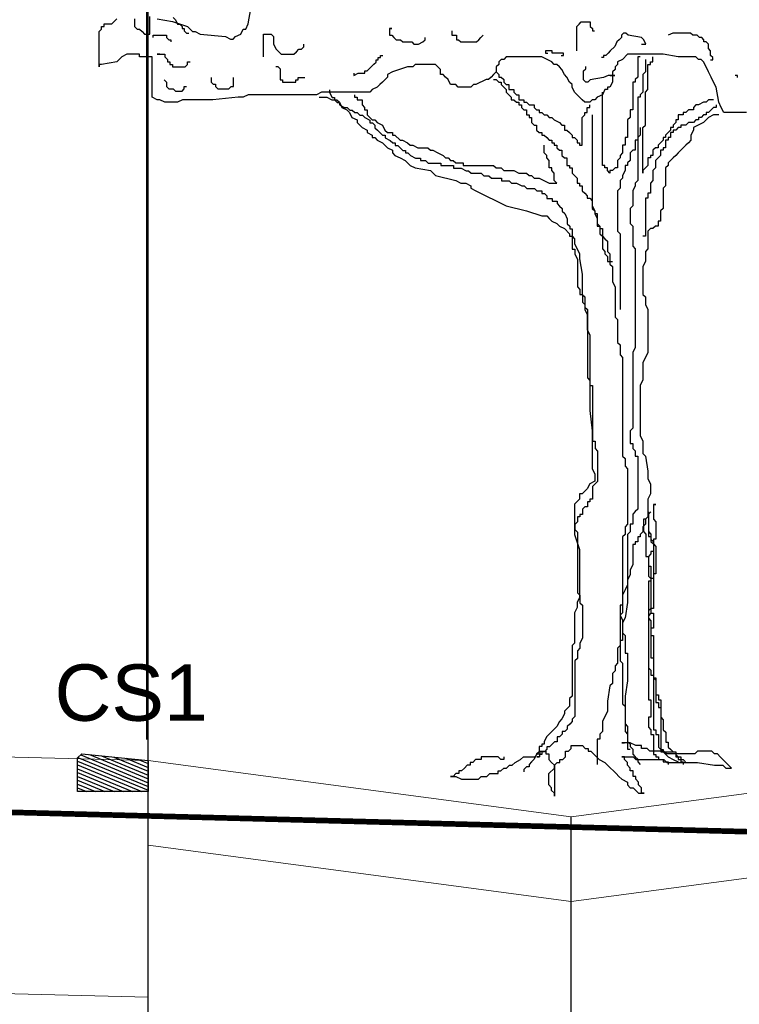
# Model space of a CAD drawing. Extents: x 1616800 to 1632437, y 2248456 to 2251974.
# Tile 292 of 399: x 1619132.42 to 1619134.97, y 2251162.87 to 2251166.36. Entities that reach past the tile are written whole.
import ezdxf
from ezdxf.enums import TextEntityAlignment as Align

# ---------------------------------------------------------------- set-up
doc = ezdxf.new("R2010")
doc.units = 0
doc.header["$LTSCALE"] = 2
doc.header["$PDMODE"] = 3
doc.header["$PDSIZE"] = 0.2
doc.layers.get('0').update_dxf_attribs({"linetype": 'CONTINUOUS'})
doc.layers.get('Defpoints').update_dxf_attribs({"linetype": 'CONTINUOUS'})
doc.layers.add('0000-PAP-PROFIL EN TRAVERS DE PRINCIPE', color=7, linetype='CONTINUOUS')
doc.layers.add('00profil', color=7, linetype='CONTINUOUS')
doc.styles.add('Arial', font='ARIALN.TTF')
doc.styles.add('ARIAL-GRAS', font='arial.ttf')
doc.styles.get("Standard").update_dxf_attribs({"font": 'arial.ttf'})
doc.dimstyles.get("Standard").update_dxf_attribs({"dimtxt": 0.18, "dimasz": 0.18, "dimexe": 0.18, "dimexo": 0.0625, "dimgap": 0.09, "dimtad": 0, "dimtih": 1, "dimtoh": 1, "dimdec": 4, "dimzin": 0, "dimdsep": 46, "dimtxsty": 'Standard', "dimcen": 0.09, "dimadec": 0, "dimazin": 0, "dimtfac": 1, "dimtdec": 4, "dimtofl": 0, "dimtmove": 0, "dimatfit": 3, "dimfxl": 1, "dimtolj": 1, "dimtzin": 0, "dimarcsym": 0})

# ---------------------------------------------------------------- blocks, each defined once
blk = doc.blocks.new('*X178')
at = {"color": 0}
for p, q in [((21.1, 140.1), (260, 41.1)), ((52.1, 140.8), (260, 54.7)), ((10, 117.6), (260, 14.1)), ((10.9, 130.8), (260, 27.6)), ((95.1, 136.5), (260, 68.2)), ((138.2, 132.2), (260, 81.7)), ((181.2, 127.9), (260, 95.3)), ((224.3, 123.6), (260, 108.8)), ((10, 104.1), (237.2, 10)), ((10, 90.6), (204.5, 10)), ((10, 77), (171.8, 10)), ((10, 63.5), (139.2, 10)), ((10, 50), (106.5, 10)), ((10, 36.4), (73.9, 10)), ((10, 22.9), (41.2, 10))]:
    blk.add_line(p, q, dxfattribs=at)
blk = doc.blocks.new('Cs2')
at = {"color": 5}
blk.add_lwpolyline([(235.1, 133.5), (0, 110), (0, 0), (250, 0), (250, 120)], close=True, dxfattribs=at)
at = {"color": 5, "xscale": -1}
blk.add_blockref('*X178', (260, -10), dxfattribs=at)
blk = doc.blocks.new('BEAUTIFUL TREE')
at = {"layer": '00profil', "color": 8}
for points in [[(-1.3467, 3.4282), (-1.2788, 3.4169), (-1.2109, 3.3942), (-1.1996, 3.3829), (-1.1883, 3.3716), (-1.177, 3.3716), (-1.1543, 3.3603), (-1.0412, 3.349), (-1.0185, 3.3377), (-1.0072, 3.3377), (-0.9959, 3.349), (-0.9733, 3.3603), (-0.962, 3.3829), (-0.9507, 3.3829), (-0.9393, 3.4056), (-0.928, 3.4734)], [(1.2897, 3.0097), (1.1879, 3.0097), (1.1766, 3.0323), (1.1653, 3.0549), (1.154, 3.1228), (1.1426, 3.1454), (1.1313, 3.168), (1.12, 3.1907), (1.1087, 3.2133), (1.0974, 3.2359), (1.0861, 3.2472), (1.0748, 3.2472), (1.0634, 3.2585), (0.9842, 3.2585), (0.9163, 3.2698), (0.7579, 3.2698), (0.7353, 3.2472), (0.7127, 3.2359), (0.7127, 3.2246), (0.7014, 3.2133), (0.7014, 3.202), (0.69, 3.1907), (0.69, 3.1454), (0.6787, 3.1228), (0.6674, 3.1228), (0.6674, 3.1115), (0.6561, 3.1115), (0.6448, 3.0889), (0.6222, 3.0776), (0.6108, 3.0662), (0.5995, 3.0662), (0.5882, 3.0549), (0.5656, 3.0549), (0.5543, 3.0662), (0.5429, 3.0776), (0.5203, 3.1002), (0.509, 3.1228), (0.509, 3.1341), (0.4977, 3.1454), (0.4864, 3.168), (0.4751, 3.1793), (0.4637, 3.202), (0.4524, 3.2133), (0.4411, 3.2246), (0.4298, 3.2246), (0.4185, 3.2359), (0.3732, 3.2585), (0.2148, 3.2585), (0.2035, 3.2472), (0.1922, 3.2472), (0.1809, 3.2359), (0.1809, 3.2246), (0.1695, 3.2133), (0.1695, 3.1907), (0.1582, 3.1793), (0.1469, 3.168), (0.1356, 3.1567), (0.1243, 3.1567), (0.079, 3.1341), (0.0677, 3.1341), (0.0564, 3.1228), (-0.0002, 3.1228), (-0.0115, 3.1341), (-0.0341, 3.1341), (-0.0454, 3.1567), (-0.0568, 3.168), (-0.0681, 3.1793), (-0.0794, 3.1793), (-0.0794, 3.202), (-0.0907, 3.2133), (-0.102, 3.2246), (-0.1925, 3.2246), (-0.2039, 3.2133), (-0.2265, 3.2133), (-0.2944, 3.1907), (-0.317, 3.1793), (-0.317, 3.168), (-0.3396, 3.1454), (-0.351, 3.1341), (-0.3623, 3.1228), (-0.3849, 3.1115), (-0.3962, 3.1002), (-0.6112, 3.1002), (-0.6338, 3.0889), (-0.9393, 3.0889), (-0.962, 3.0776), (-0.9846, 3.0776), (-1.0977, 3.0662), (-1.2335, 3.0662), (-1.2562, 3.0549), (-1.3127, 3.0549), (-1.3354, 3.0662), (-1.3467, 3.0662), (-1.3693, 3.0776), (-1.3693, 3.2585), (-1.4259, 3.2585), (-1.4259, 3.2698), (-1.4825, 3.2698), (-1.5051, 3.2585), (-1.5277, 3.2359), (-1.5956, 3.2246), (-1.6069, 3.2246), (-1.6069, 3.2133), (-1.6069, 3.3716), (-1.5956, 3.3829), (-1.5956, 3.3942), (-1.5843, 3.3942), (-1.5843, 3.4056), (-1.5504, 3.4056), (-1.539, 3.4169), (-1.5277, 3.4282)], [(-1.4485, 3.4282), (-1.4485, 3.3942), (-1.4372, 3.3829), (-1.4259, 3.3829), (-1.4146, 3.3716), (-1.4033, 3.3603), (-1.3806, 3.3603), (-1.3806, 3.4395)], [(-1.2757, 3.4346), (-1.2657, 3.4246), (-1.2557, 3.4047), (-1.2457, 3.4047), (-1.2357, 3.3947), (-1.2357, 3.3847), (-1.2258, 3.3847), (-1.2258, 3.3747), (-1.2158, 3.3648), (-1.2058, 3.3648)], [(0.5305, 3.285), (0.5305, 3.3947), (0.5404, 3.4047), (0.5504, 3.4146), (0.5903, 3.4146), (0.5903, 3.3947), (0.6003, 3.3847), (0.6003, 3.3747), (0.6103, 3.3747)], [(-1.3655, 3.3448), (-1.3655, 3.3548), (-1.3056, 3.3548), (-1.3056, 3.3448), (-1.2956, 3.3348), (-1.2856, 3.3348), (-1.2856, 3.3249)], [(-0.8714, 3.2585), (-0.8714, 3.3603), (-0.8375, 3.3603), (-0.8262, 3.349), (-0.8262, 3.3151), (-0.8149, 3.2925), (-0.7922, 3.2698), (-0.7357, 3.2698), (-0.7243, 3.2811), (-0.713, 3.2925), (-0.7017, 3.2925), (-0.6904, 3.3038), (-0.6904, 3.3151)], [(-0.3077, 3.3847), (-0.2978, 3.3847), (-0.3077, 3.3847), (-0.3077, 3.3548), (-0.2978, 3.3548), (-0.2878, 3.3448), (-0.2778, 3.3348), (-0.2578, 3.3348), (-0.2479, 3.3249), (-0.208, 3.3249), (-0.198, 3.3149), (-0.178, 3.3149), (-0.1581, 3.3249), (-0.1481, 3.3348), (-0.1481, 3.3448)], [(-0.0283, 3.3747), (-0.0283, 3.3548), (-0.0084, 3.3548), (-0.0084, 3.3348), (0.0016, 3.3348), (0.0116, 3.3249), (0.0814, 3.3249), (0.0914, 3.3348), (0.1014, 3.3448), (0.1114, 3.3548)], [(0.8198, 3.3149), (0.8398, 3.3149), (0.8298, 3.3348), (0.8198, 3.3448), (0.76, 3.3548), (0.75, 3.3648), (0.74, 3.3648), (0.73, 3.3548), (0.73, 3.3448), (0.7201, 3.3348), (0.7101, 3.3249), (0.7001, 3.3049), (0.6801, 3.285), (0.6702, 3.275), (0.6602, 3.265), (0.6502, 3.265), (0.6502, 3.2551), (0.6402, 3.2551)], [(1.1292, 3.2451), (1.1392, 3.2451), (1.1392, 3.2551), (1.1292, 3.265), (1.1292, 3.285), (1.1192, 3.295), (1.1192, 3.3149), (1.1092, 3.3249), (1.0992, 3.3249), (1.0992, 3.3348), (1.0893, 3.3448), (1.0793, 3.3448), (1.0693, 3.3548), (1.0493, 3.3548), (1.0394, 3.3648), (0.9595, 3.3648), (0.9396, 3.3548)], [(-1.3467, 3.2698), (-1.3354, 3.2698), (-1.3467, 3.2698), (-1.3127, 3.2698), (-1.3127, 3.2585), (-1.3014, 3.2472), (-1.3014, 3.2359), (-1.2901, 3.2359), (-1.2901, 3.2246), (-1.2788, 3.2246), (-1.2788, 3.2133), (-1.2222, 3.2133), (-1.2109, 3.2246), (-1.2109, 3.2359), (-1.1996, 3.2359)], [(-0.4674, 3.1852), (-0.4674, 3.1753), (-0.4474, 3.1852), (-0.4175, 3.1852), (-0.4175, 3.1952), (-0.4075, 3.1952), (-0.3876, 3.2152), (-0.3776, 3.2251), (-0.3676, 3.2351), (-0.3676, 3.2451), (-0.3576, 3.2451), (-0.3576, 3.2551), (-0.3477, 3.2551), (-0.3477, 3.265), (-0.3377, 3.265)], [(0.4606, 3.265), (0.4706, 3.265), (0.4706, 3.275), (0.4207, 3.275), (0.4207, 3.285), (0.3908, 3.285), (0.3908, 3.275), (0.4007, 3.275)], [(0.8371, 3.2472), (0.8371, 3.1907), (0.8258, 3.1793), (0.8258, 3.1002), (0.8145, 3.0889), (0.8145, 3.0776), (0.8032, 3.0776), (0.8032, 2.7043), (0.7919, 2.693), (0.7919, 2.6817), (0.7806, 2.6591), (0.7806, 2.5912), (0.7692, 2.5799), (0.7692, 2.512), (0.7806, 2.5007), (0.7806, 2.4102), (0.7919, 2.3989), (0.7919, 1.9578), (0.7806, 1.9352), (0.7806, 1.5959), (0.7692, 1.5845), (0.7692, 1.528), (0.7806, 1.528), (0.7806, 1.5054), (0.7919, 1.4941), (0.7919, 1.4714), (0.8032, 1.4714), (0.8032, 1.2339), (0.7919, 1.2226), (0.7806, 1.2113), (0.7806, 1.1661), (0.7692, 1.1661), (0.7692, 1.1321), (0.7579, 1.1208), (0.7579, 0.8154), (0.7466, 0.7476), (0.7353, 0.7249), (0.7353, 0.6458), (0.724, 0.6458), (0.724, 0.6231), (0.7127, 0.6118), (0.7127, 0.544), (0.7014, 0.5327), (0.7014, 0.51), (0.69, 0.4987), (0.69, 0.4535), (0.6787, 0.4422), (0.6674, 0.3743), (0.6674, 0.3291), (0.6448, 0.2838), (0.6448, 0.2386), (0.6335, 0.2273), (0.6335, 0.2047), (0.6222, 0.2047), (0.6222, 0.0915)], [(0.8145, 3.2585), (0.8032, 3.2585), (0.8032, 3.168), (0.7919, 3.1567), (0.7919, 3.1454), (0.7806, 3.1454), (0.7806, 3.021), (0.7692, 3.021), (0.7692, 2.9871), (0.7579, 2.9758), (0.7579, 2.8966), (0.7466, 2.8966), (0.7466, 2.8626), (0.7353, 2.8626), (0.7353, 2.8287), (0.724, 2.8174), (0.724, 2.8061), (0.7127, 2.7948), (0.7127, 2.7609), (0.7014, 2.7609), (0.69, 2.7495), (0.6787, 2.7495), (0.6787, 2.7382), (0.6674, 2.7495), (0.6674, 2.7609), (0.6561, 2.7609), (0.6561, 2.7722), (0.6448, 2.7722), (0.6448, 3.1002)], [(1.1426, 3.0662), (1.12, 3.0662), (1.1087, 3.0549), (1.0974, 3.0549), (1.0748, 3.0436), (1.0634, 3.0436), (1.0521, 3.0323), (1.0521, 3.021), (1.0295, 3.021), (1.0182, 3.0097), (1.0069, 3.0097), (1.0069, 2.9984), (0.9842, 2.9984), (0.9842, 2.9758), (0.9729, 2.9758), (0.9729, 2.9644), (0.9616, 2.9531), (0.9616, 2.9418), (0.9503, 2.9418), (0.9503, 2.9305), (0.9277, 2.9079), (0.9277, 2.8966), (0.9163, 2.8966), (0.9163, 2.8853), (0.905, 2.874), (0.8937, 2.8626), (0.8937, 2.8513), (0.8824, 2.8513), (0.8711, 2.84), (0.8711, 2.8174), (0.8598, 2.8174), (0.8598, 2.8061), (0.8485, 2.8061), (0.8485, 2.7722), (0.8371, 2.7609), (0.8258, 2.7495), (0.8258, 2.7382), (0.8258, 2.9418), (0.8371, 2.9531), (0.8371, 3.1002), (0.8485, 3.1115), (0.8485, 3.2246), (0.8598, 3.2246), (0.8598, 3.2359), (0.8711, 3.2359), (0.8711, 3.2585)], [(-0.8166, 3.2152), (-0.8067, 3.2152), (-0.7967, 3.2052), (-0.7967, 3.1553), (-0.7867, 3.1553), (-0.7867, 3.1453), (-0.7268, 3.1453), (-0.7268, 3.1553), (-0.7169, 3.1553), (-0.7169, 3.1653), (-0.6869, 3.1653)], [(0.1695, 3.1907), (0.1809, 3.1793), (0.1809, 3.168), (0.1922, 3.168), (0.2035, 3.1567), (0.2035, 3.1454), (0.2148, 3.1341), (0.2261, 3.1341), (0.2261, 3.1115), (0.2488, 3.1115), (0.2488, 3.1002), (0.2601, 3.0889), (0.2714, 3.0889), (0.2714, 3.0662), (0.294, 3.0662), (0.294, 3.0549), (0.3053, 3.0549), (0.3166, 3.0436), (0.3393, 3.0436), (0.3393, 3.0323), (0.3506, 3.021), (0.3619, 3.021), (0.3619, 3.0097), (0.3732, 3.0097), (0.3845, 2.9984), (0.3958, 2.9984), (0.4072, 2.9871), (0.4185, 2.9871), (0.4298, 2.9758), (0.4524, 2.9644), (0.4637, 2.9531), (0.4751, 2.9531), (0.4751, 2.9305), (0.4864, 2.9305), (0.4977, 2.9192), (0.509, 2.9079), (0.509, 2.8966), (0.5203, 2.8966), (0.5316, 2.8853), (0.5316, 2.874), (0.5429, 2.874), (0.5429, 2.8626), (0.5543, 2.8626), (0.5543, 2.9871), (0.5656, 2.9984), (0.5656, 3.0097), (0.5769, 3.0097), (0.5769, 3.0323), (0.5882, 3.0323), (0.5882, 3.0436)], [(0.6801, 3.1753), (0.7001, 3.1753), (0.6702, 3.1753), (0.6502, 3.1653), (0.5903, 3.1553), (0.5804, 3.1453), (0.5704, 3.1453), (0.5604, 3.1553), (0.5604, 3.1952), (0.5704, 3.2052), (0.5704, 3.2152)], [(1.2489, 3.1653), (1.2489, 3.1753), (1.2389, 3.1753)], [(-1.3156, 3.1553), (-1.3056, 3.1453), (-1.3056, 3.1254), (-1.2956, 3.1154), (-1.2757, 3.1154), (-1.2657, 3.1054), (-1.2357, 3.1054), (-1.2258, 3.1154), (-1.2258, 3.1254), (-1.2158, 3.1254)], [(-1.106, 3.1653), (-1.106, 3.1453), (-1.096, 3.1354), (-1.0861, 3.1354), (-1.0861, 3.1254), (-1.0761, 3.1154), (-1.0262, 3.1154), (-1.0162, 3.1254), (-1.0062, 3.1254), (-1.0062, 3.1653)], [(0.1582, 3.1567), (0.1695, 3.1567), (0.1809, 3.1454), (0.1922, 3.1454), (0.1922, 3.1341), (0.2035, 3.1228), (0.2148, 3.1115), (0.2148, 3.1002), (0.2261, 3.0889), (0.2374, 3.0776), (0.2374, 3.0662), (0.2488, 3.0662), (0.2601, 3.0549), (0.2714, 3.0549), (0.2714, 3.0436), (0.2827, 3.0436), (0.2827, 3.0323), (0.294, 3.021), (0.3053, 3.021), (0.3053, 2.9984), (0.3166, 2.9984), (0.3166, 2.9871), (0.328, 2.9871), (0.328, 2.9644), (0.3393, 2.9531), (0.3506, 2.9531), (0.3506, 2.9305), (0.3619, 2.9192), (0.3732, 2.9192), (0.3732, 2.9079), (0.3845, 2.9079), (0.3958, 2.8966), (0.4072, 2.8853), (0.4185, 2.8853), (0.4185, 2.874), (0.4298, 2.874), (0.4298, 2.8626), (0.4411, 2.8626), (0.4411, 2.8513), (0.4524, 2.84), (0.4637, 2.84), (0.4637, 2.8174), (0.4751, 2.8061), (0.4864, 2.8061), (0.4864, 2.7722), (0.4977, 2.7722), (0.4977, 2.7609), (0.509, 2.7609), (0.509, 2.7382), (0.5203, 2.7269), (0.5316, 2.7156), (0.5316, 2.693), (0.5429, 2.693), (0.5429, 2.6817), (0.5543, 2.6817), (0.5543, 2.6591), (0.5656, 2.6477), (0.5769, 2.6364), (0.5769, 2.6251), (0.5882, 2.6251), (0.5995, 2.6138), (0.5995, 2.5799), (0.6108, 2.5686), (0.6108, 2.5573), (0.6222, 2.5573), (0.6222, 2.512), (0.6335, 2.5007), (0.6335, 2.4668), (0.6448, 2.4555), (0.6448, 2.3989), (0.6561, 2.3876), (0.6561, 2.3763), (0.6674, 2.365), (0.6674, 2.3424), (0.6787, 2.3424), (0.6787, 2.331), (0.69, 2.3197), (0.69, 2.2519), (0.7014, 2.2293), (0.7014, 2.0935), (0.7127, 2.0822), (0.7127, 1.9804), (0.724, 1.9691), (0.724, 1.9239), (0.7353, 1.9126), (0.7353, 1.4714), (0.7466, 1.4601), (0.7466, 1.4262), (0.7579, 1.4149), (0.7579, 1.1661), (0.7466, 1.1547), (0.7466, 1.1208), (0.7353, 1.1095), (0.7353, 0.7702), (0.724, 0.7589), (0.724, 0.5553), (0.7353, 0.544), (0.7353, 0.363), (0.7466, 0.3517), (0.7466, 0.2725), (0.7579, 0.2612), (0.7579, 0.1594), (0.7692, 0.1594)], [(-0.5761, 3.1107), (-0.5761, 3.0994), (-0.5648, 3.0768), (-0.5535, 3.0768), (-0.5535, 3.0655), (-0.5422, 3.0542), (-0.5309, 3.0542), (-0.5309, 3.0429), (-0.5082, 3.0316), (-0.4969, 3.0316), (-0.4856, 3.0202), (-0.4743, 3.0202), (-0.463, 3.0089), (-0.4517, 3.0089), (-0.4403, 2.9976), (-0.429, 2.9976), (-0.4177, 2.9863), (-0.3951, 2.975), (-0.3951, 2.9637), (-0.3838, 2.9637), (-0.3725, 2.9524), (-0.3725, 2.9411), (-0.3611, 2.9298), (-0.3498, 2.9184), (-0.3385, 2.9071), (-0.3272, 2.9071), (-0.3272, 2.8958), (-0.3046, 2.8845), (-0.2932, 2.8732), (-0.2819, 2.8732), (-0.2819, 2.8619), (-0.2706, 2.8619), (-0.2593, 2.8506), (-0.248, 2.8393), (-0.2367, 2.8393), (-0.2367, 2.828), (-0.2254, 2.828), (-0.214, 2.8167), (-0.1914, 2.8053), (-0.1688, 2.8053), (-0.1688, 2.794), (-0.1461, 2.794), (-0.1348, 2.7827), (-0.0783, 2.7827), (-0.0783, 2.7714), (-0.0217, 2.7714), (-0.0217, 2.7601), (0.0123, 2.7601), (0.0349, 2.7488), (0.0462, 2.7488), (0.0575, 2.7375), (0.1028, 2.7375), (0.1141, 2.7262), (0.1367, 2.7262), (0.148, 2.7149), (0.1933, 2.7149), (0.1933, 2.7035), (0.2273, 2.7035), (0.2386, 2.6922), (0.2612, 2.6922), (0.2838, 2.6809), (0.2951, 2.6809), (0.3065, 2.6696), (0.3404, 2.6696), (0.3517, 2.6583), (0.3743, 2.6583), (0.3743, 2.647), (0.3857, 2.647), (0.397, 2.6357), (0.397, 2.6244), (0.4196, 2.6244), (0.4196, 2.6131), (0.4422, 2.6131), (0.4422, 2.6018), (0.4536, 2.5904), (0.4649, 2.5791), (0.4649, 2.5678), (0.4762, 2.5565), (0.4875, 2.5339), (0.4875, 2.5113), (0.4988, 2.5), (0.4988, 2.4886), (0.5101, 2.4886), (0.5101, 2.3982), (0.5214, 2.3982), (0.5214, 2.3755), (0.5328, 2.3529), (0.5328, 2.2285), (0.5441, 2.2172), (0.5441, 2.1946), (0.5554, 2.1946), (0.5554, 2.1606), (0.5667, 2.1493), (0.5667, 2.138), (0.578, 2.1267), (0.578, 1.8213), (0.5893, 1.81), (0.5893, 1.7874), (0.6007, 1.7874), (0.6007, 1.5386), (0.612, 1.5386), (0.612, 1.5046), (0.6233, 1.4933), (0.6233, 1.3576), (0.6007, 1.335), (0.6007, 1.2784), (0.5893, 1.2784), (0.5893, 1.2671), (0.578, 1.2671), (0.578, 1.2445), (0.5667, 1.2445), (0.5554, 1.2332), (0.5554, 1.2105), (0.5441, 1.2105), (0.5441, 1.1992), (0.5328, 1.1992), (0.5328, 1.1766), (0.5214, 1.1653), (0.5214, 1.1427), (0.5328, 1.1314), (0.5328, 0.8599), (0.5441, 0.8486), (0.5441, 0.8147), (0.5554, 0.8034), (0.5554, 0.6563), (0.5441, 0.6337), (0.5441, 0.6111), (0.5328, 0.5998), (0.5328, 0.5658), (0.5214, 0.5545), (0.5214, 0.3057), (0.5101, 0.2944), (0.5101, 0.2831), (0.4988, 0.2718), (0.4875, 0.2605), (0.4875, 0.2491), (0.4762, 0.2378), (0.4649, 0.2378), (0.4649, 0.2265), (0.4536, 0.2152), (0.4422, 0.2152), (0.4422, 0.1926), (0.4309, 0.1926), (0.4083, 0.17), (0.397, 0.17), (0.397, 0.1587), (0.3857, 0.1473), (0.3743, 0.1473), (0.3743, 0.136), (0.363, 0.136), (0.363, 0.1247), (0.3517, 0.1247), (0.363, 0.1247)], [(-0.4641, 3.0889), (-0.4641, 3.0776), (-0.4528, 3.0776), (-0.4528, 3.0662), (-0.4302, 3.0662), (-0.4302, 3.0436), (-0.4188, 3.0323), (-0.4188, 3.021), (-0.4075, 3.021), (-0.4075, 2.9984), (-0.3962, 2.9871), (-0.3849, 2.9758), (-0.3736, 2.9758), (-0.3623, 2.9644), (-0.3396, 2.9531), (-0.3283, 2.9305), (-0.317, 2.9192), (-0.2944, 2.9192), (-0.2944, 2.9079), (-0.2831, 2.9079), (-0.2604, 2.8853), (-0.2491, 2.8853), (-0.2265, 2.874), (-0.2152, 2.8626), (-0.2039, 2.8626), (-0.1812, 2.8513), (-0.136, 2.8513), (-0.1246, 2.84), (-0.1133, 2.84), (-0.0907, 2.8287), (-0.0681, 2.8174), (-0.0568, 2.8061), (-0.0454, 2.8061), (-0.0341, 2.7948), (-0.0228, 2.7948), (-0.0115, 2.7835), (0.0224, 2.7835), (0.0224, 2.7722), (0.1582, 2.7722), (0.1695, 2.7609), (0.1922, 2.7609), (0.2035, 2.7495), (0.2488, 2.7495), (0.2714, 2.7382), (0.3053, 2.7382), (0.3166, 2.7269), (0.328, 2.7269), (0.3393, 2.7156), (0.3619, 2.7156), (0.4072, 2.693), (0.4411, 2.693), (0.4298, 2.7043), (0.4298, 2.7382), (0.4185, 2.7495), (0.4185, 2.7609), (0.4072, 2.7609), (0.4072, 2.7948), (0.3958, 2.8061), (0.3958, 2.8174), (0.3845, 2.8287), (0.3845, 2.8626)], [(-0.6225, 3.0776), (-0.5886, 3.0776), (-0.5659, 3.0662), (-0.5433, 3.0662), (-0.532, 3.0549), (-0.5207, 3.0323), (-0.498, 3.021), (-0.4867, 3.0097), (-0.4754, 2.9871), (-0.4528, 2.9758), (-0.4528, 2.9644), (-0.4302, 2.9418), (-0.4075, 2.9305), (-0.4075, 2.9192), (-0.3849, 2.9079), (-0.3849, 2.8966), (-0.3736, 2.8966), (-0.3623, 2.8853), (-0.3396, 2.874), (-0.317, 2.8513), (-0.2944, 2.84), (-0.2944, 2.8287), (-0.2831, 2.8174), (-0.2604, 2.8061), (-0.2378, 2.7948), (-0.2152, 2.7722), (-0.1925, 2.7609), (-0.1246, 2.7495), (-0.102, 2.7269), (-0.0115, 2.7043), (0.0111, 2.693), (0.0338, 2.693), (0.0564, 2.6817), (0.0564, 2.6704), (0.079, 2.6591), (0.2148, 2.5912), (0.3053, 2.5686), (0.3732, 2.546), (0.3958, 2.546), (0.4072, 2.5346), (0.4185, 2.5233), (0.4411, 2.512), (0.4524, 2.5007), (0.4751, 2.4894), (0.4977, 2.4668), (0.4977, 2.4555), (0.509, 2.4555), (0.5203, 2.4442), (0.5203, 2.4215), (0.5316, 2.3989), (0.5429, 2.3763), (0.5429, 2.3537), (0.5543, 2.2858), (0.5543, 2.1953), (0.5656, 2.184), (0.5656, 2.1275), (0.5769, 2.1048), (0.5769, 2.037), (0.5882, 2.0144), (0.5882, 1.675), (0.5995, 1.5845), (0.5995, 1.4149), (0.6108, 1.3923), (0.6108, 1.3583), (0.5882, 1.347), (0.5769, 1.3244), (0.5543, 1.3018), (0.5429, 1.3018), (0.5429, 1.2792), (0.5316, 1.2678), (0.5203, 1.2565), (0.5203, 1.1208), (0.5429, 1.0529), (0.5429, 0.838), (0.5316, 0.8154), (0.5316, 0.7928), (0.5203, 0.7702), (0.5203, 0.6345), (0.509, 0.6231), (0.509, 0.3969), (0.4977, 0.3856), (0.4977, 0.3517), (0.4751, 0.3291), (0.4751, 0.3178), (0.4637, 0.2951), (0.4524, 0.2838), (0.4411, 0.2612), (0.4185, 0.2386), (0.4072, 0.2273), (0.3958, 0.216), (0.3845, 0.1933), (0.3845, 0.182), (0.3732, 0.182), (0.3732, 0.1707), (0.3619, 0.1707), (0.3619, 0.1481), (0.3506, 0.1368), (0.3393, 0.1142), (0.328, 0.1029), (0.3166, 0.0915), (0.3166, 0.0802), (0.3053, 0.0802), (0.294, 0.0689), (0.294, 0.0576)], [(1.154, 3.0436), (1.154, 3.0323), (1.1426, 3.0323), (1.1313, 3.021), (1.12, 3.0097), (1.1087, 3.0097), (1.1087, 2.9984), (1.0974, 2.9984), (1.0861, 2.9871), (1.0748, 2.9871), (1.0748, 2.9758), (1.0634, 2.9758), (1.0521, 2.9644), (1.0295, 2.9644), (1.0182, 2.9531), (0.9956, 2.9531), (0.9956, 2.9418), (0.9842, 2.9418), (0.9729, 2.9305), (0.9616, 2.9305), (0.9616, 2.9192), (0.9503, 2.9192), (0.9503, 2.8966), (0.939, 2.8966), (0.939, 2.8853), (0.9277, 2.8853), (0.9277, 2.8513), (0.9163, 2.8513), (0.9163, 2.84), (0.905, 2.84), (0.905, 2.8174), (0.8937, 2.8061), (0.8824, 2.7948), (0.8824, 2.7609), (0.8711, 2.7495), (0.8711, 2.7043), (0.8598, 2.693), (0.8598, 2.6477), (0.8485, 2.6477), (0.8485, 2.6251), (0.8371, 2.6251), (0.8371, 2.4555), (0.8258, 2.4555)], [(0.5995, 2.9984), (0.5995, 2.5912), (0.6108, 2.5686), (0.6108, 2.5573), (0.6222, 2.5346), (0.6222, 2.5007), (0.6335, 2.5007), (0.6335, 2.4894), (0.6448, 2.4894), (0.6448, 2.4555), (0.6561, 2.4442), (0.6674, 2.4328), (0.6674, 2.3876), (0.6787, 2.3763), (0.6787, 2.3424), (0.69, 2.3424)], [(1.1653, 2.9984), (1.1426, 2.9984), (1.12, 2.9871), (1.0974, 2.9644), (1.0521, 2.9418), (1.0521, 2.9305), (1.0408, 2.9079), (1.0408, 2.8853), (1.0295, 2.874), (1.0182, 2.8626), (0.9956, 2.84), (0.9842, 2.8287), (0.9729, 2.8174), (0.9616, 2.8061), (0.9503, 2.7948), (0.939, 2.7835), (0.939, 2.7722), (0.9277, 2.7609), (0.9277, 2.6817), (0.9163, 2.6704), (0.9163, 2.5799), (0.905, 2.5686), (0.905, 2.5233), (0.8937, 2.5233), (0.8937, 2.5007), (0.8824, 2.5007), (0.8711, 2.4894), (0.8598, 2.4894), (0.8485, 2.4781), (0.8485, 2.3989), (0.8371, 2.3876), (0.8371, 2.3424), (0.8258, 2.3197), (0.8258, 2.1953), (0.8371, 2.184), (0.8371, 2.1501), (0.8485, 2.1275), (0.8485, 1.9352), (0.8371, 1.9126), (0.8258, 1.8899), (0.8258, 1.8108), (0.8145, 1.7881), (0.8145, 1.5619), (0.8258, 1.5393), (0.8258, 1.4828), (0.8371, 1.4714), (0.8485, 1.4036), (0.8485, 1.3696), (0.8598, 1.347), (0.8598, 1.3018), (0.8485, 1.2792), (0.8485, 1.2), (0.8371, 1.1887), (0.8371, 1.1661), (0.8258, 1.1547), (0.8258, 1.1321), (0.8145, 1.1208), (0.8145, 1.1095), (0.8032, 1.1095), (0.8032, 1.0869), (0.7919, 1.0869), (0.7919, 1.0756), (0.7806, 1.0756), (0.7806, 0.9851), (0.7692, 0.9625), (0.7692, 0.9398), (0.7579, 0.9172), (0.7579, 0.8946), (0.7466, 0.872), (0.7353, 0.8494), (0.7353, 0.8041), (0.724, 0.8041), (0.724, 0.7589), (0.7353, 0.7363), (0.7353, 0.6797), (0.7466, 0.6684), (0.7466, 0.5892), (0.7579, 0.5892), (0.7579, 0.4648), (0.7466, 0.3969), (0.7466, 0.2386), (0.7579, 0.2273), (0.7579, 0.1933), (0.7692, 0.182), (0.7692, 0.1707), (0.7806, 0.1594), (0.7806, 0.1368), (0.7919, 0.1255), (0.8032, 0.1142), (0.8032, 0.1029), (0.8145, 0.0915)], [(0.8145, 2.9418), (0.8145, 2.9079), (0.8032, 2.8966), (0.8032, 2.8853), (0.7919, 2.8853), (0.7919, 2.84), (0.7806, 2.84), (0.7692, 2.8287), (0.7692, 2.7948), (0.7579, 2.7835), (0.7579, 2.7722), (0.7466, 2.7722), (0.7466, 2.7495), (0.7353, 2.7269), (0.7353, 2.7156), (0.724, 2.7043), (0.724, 2.6704), (0.7127, 2.6591), (0.7127, 2.4781), (0.724, 2.4668), (0.724, 2.1275)], [(0.8732, 1.2552), (0.8843, 1.2552), (0.8732, 1.2552), (0.8732, 1.1888), (0.8843, 1.1777), (0.8843, 1.1001), (0.8732, 1.1001), (0.8732, 0.7898), (0.8621, 0.7898), (0.8621, 0.7676), (0.851, 0.7565), (0.851, 0.3797), (0.8621, 0.3797), (0.8621, 0.3021), (0.851, 0.3021), (0.851, 0.2578), (0.8621, 0.2467), (0.8621, 0.2245), (0.8732, 0.2245), (0.8732, 0.1359), (0.8843, 0.1359), (0.8843, 0.1248), (0.8953, 0.1248), (0.8953, 0.1137), (0.9175, 0.1137), (0.9175, 0.1026), (0.9397, 0.1026), (0.9397, 0.0915)], [(0.851, 1.222), (0.851, 1.1112), (0.8621, 1.1112), (0.8621, 1.089), (0.8732, 1.0779), (0.8732, 1.0447), (0.8621, 1.0447), (0.8621, 1.0336), (0.851, 1.0225), (0.851, 0.9338), (0.8621, 0.9228), (0.8621, 0.7898), (0.851, 0.7787), (0.851, 0.5238), (0.8621, 0.5127), (0.8621, 0.4905), (0.8732, 0.4905), (0.8732, 0.2467), (0.8843, 0.2467), (0.8843, 0.2245), (0.8953, 0.2245), (0.8953, 0.1691), (0.9064, 0.158), (0.9064, 0.147), (0.9175, 0.147), (0.9286, 0.1359), (0.9397, 0.1248), (0.9619, 0.1137), (0.984, 0.1026)], [(0.8621, 1.222), (0.851, 1.2109), (0.851, 1.1333), (0.8621, 1.1223), (0.8621, 1.1001), (0.8732, 1.089), (0.8732, 1.0779), (0.8843, 1.0668), (0.8843, 0.9449), (0.8732, 0.9449), (0.8732, 0.9228), (0.8621, 0.9228), (0.8621, 0.7676), (0.8732, 0.7676), (0.8732, 0.7011), (0.8621, 0.7011), (0.8621, 0.5681), (0.8732, 0.5681), (0.8732, 0.4794), (0.8843, 0.4794), (0.8843, 0.4019), (0.8953, 0.4019), (0.8953, 0.3797), (0.9064, 0.3797), (0.9064, 0.158), (0.9175, 0.158), (0.9175, 0.147), (0.973, 0.147), (0.973, 0.1248), (0.984, 0.1248), (0.984, 0.1137), (0.9951, 0.1137), (0.9951, 0.1026), (1.0062, 0.1026), (1.0062, 0.0915)], [(0.8399, 1.1888), (0.8288, 1.1888), (0.8288, 1.1333), (0.8399, 1.1223), (0.8399, 1.0225), (0.851, 1.0225), (0.851, 0.9782), (0.8621, 0.9782), (0.8621, 0.9117), (0.851, 0.9117), (0.851, 0.7454), (0.8621, 0.7344), (0.8621, 0.6679), (0.8732, 0.6679), (0.8732, 0.4794), (0.8843, 0.4684), (0.8843, 0.3686), (0.8953, 0.3686), (0.8953, 0.3465), (0.9064, 0.3465), (0.9064, 0.3021), (0.9175, 0.291), (0.9175, 0.2467), (0.9286, 0.2356), (0.9286, 0.1913), (0.9397, 0.1913), (0.9397, 0.1691), (0.9508, 0.158), (0.9619, 0.147), (0.973, 0.147), (0.973, 0.1359), (0.984, 0.1248), (0.9951, 0.1248), (0.9951, 0.1137), (1.0062, 0.1137), (1.0173, 0.1026)], [(0.2037, 0.1252), (0.2037, 0.1126), (0.1911, 0.1126), (0.1785, 0.1252), (0.1031, 0.1252), (0.1031, 0.1126), (0.0779, 0.1126), (0.0654, 0.1001), (0.0528, 0.1001), (0.0528, 0.0875), (0.0402, 0.0875), (0.0276, 0.0749), (0.0151, 0.0624), (0.0025, 0.0624), (0.0025, 0.0498), (-0.0101, 0.0498), (-0.0227, 0.0372), (-0.0352, 0.0372), (-0.0101, 0.0372), (0.0151, 0.0247), (0.0905, 0.0247), (0.1031, 0.0372), (0.1282, 0.0372), (0.1408, 0.0498), (0.1785, 0.0498), (0.1785, 0.0624), (0.1911, 0.0624), (0.2037, 0.0749), (0.2162, 0.0749), (0.2288, 0.0875), (0.2414, 0.0875), (0.2539, 0.1001), (0.2791, 0.1126), (0.2917, 0.1252), (0.3419, 0.1252), (0.3545, 0.1378), (0.3671, 0.1378), (0.3671, 0.1503), (0.3922, 0.1503), (0.3922, 0.1378), (0.4048, 0.1378), (0.4048, 0.1126), (0.4174, 0.1001), (0.43, 0.0875), (0.43, -0.0508), (0.43, -0.0382), (0.4174, -0.0256), (0.4174, -0.0131), (0.4048, -0.0005), (0.4048, 0.0498), (0.43, 0.0749), (0.43, 0.0875), (0.4425, 0.1001), (0.4551, 0.1001), (0.4551, 0.1126), (0.4677, 0.1126), (0.4802, 0.1252), (0.4802, 0.1503), (0.4928, 0.1503), (0.5054, 0.1629), (0.5054, 0.1755), (0.5557, 0.1755), (0.5682, 0.1629), (0.5808, 0.1629), (0.5808, 0.1503), (0.5934, 0.1503), (0.6185, 0.1252), (0.6311, 0.1126), (0.6563, 0.1001), (0.6814, 0.0749), (0.694, 0.0624), (0.7065, 0.0498), (0.7191, 0.0372), (0.7317, 0.0247), (0.7568, 0.0121), (0.7568, -0.0005), (0.7694, -0.0131), (0.782, -0.0131), (0.8071, -0.0382), (0.8323, -0.0382), (0.8197, -0.0382), (0.8197, -0.0131), (0.8071, -0.0005), (0.8071, 0.0121), (0.7946, 0.0247), (0.7946, 0.0372), (0.782, 0.0372), (0.782, 0.0624), (0.7694, 0.0624), (0.7694, 0.0749), (0.7568, 0.0875), (0.7568, 0.1001), (0.7443, 0.1126), (0.7443, 0.1252), (0.7317, 0.1252), (0.782, 0.1252), (0.7946, 0.1126), (0.9203, 0.1126), (0.9328, 0.1001), (1.0711, 0.1001), (1.1466, 0.0875), (1.1843, 0.0875), (1.1969, 0.0749), (1.222, 0.0749), (1.2094, 0.0875), (1.1969, 0.1001), (1.1843, 0.1126), (1.1717, 0.1252), (1.1592, 0.1378), (1.1466, 0.1378), (1.134, 0.1503), (1.0711, 0.1503), (1.0586, 0.1378), (0.9328, 0.1378), (0.9203, 0.1503), (0.8574, 0.1503), (0.8448, 0.1629), (0.8197, 0.1629), (0.8197, 0.1755), (0.7946, 0.1755), (0.7694, 0.188), (0.7317, 0.188), (0.7443, 0.188)]]:
    blk.add_lwpolyline(points, dxfattribs=at)
blk = doc.blocks.new('*D206')
at = {"layer": '0000-PAP-PROFIL EN TRAVERS DE PRINCIPE', "color": 0, "lineweight": -2, "transparency": 16777216}
for p, q in [((1619132.8727, 2251163.5386), (1619132.8727, 2251168.2047)), ((1619135.8727, 2251163.7356), (1619135.8727, 2251168.2047))]:
    blk.add_line(p, q, dxfattribs=at)
at = {"layer": '0000-PAP-PROFIL EN TRAVERS DE PRINCIPE', "color": 0, "linetype": 'Continuous', "lineweight": -2, "transparency": 16777216}
for p, q in [((1619133.2727, 2251168.2047), (1619134.0322, 2251168.2047)), ((1619135.4727, 2251168.2047), (1619134.7131, 2251168.2047))]:
    blk.add_line(p, q, dxfattribs=at)
at = {"layer": '0000-PAP-PROFIL EN TRAVERS DE PRINCIPE', "color": 0, "transparency": 16777216}
for points in [[(1619133.2727, 2251168.2714), (1619133.2727, 2251168.1381), (1619132.8727, 2251168.2047)], [(1619135.4727, 2251168.2714), (1619135.4727, 2251168.1381), (1619135.8727, 2251168.2047)]]:
    blk.add_solid(points, dxfattribs=at)
at = {"layer": 'Defpoints', "color": 0, "transparency": 16777216}
for p in [(1619135.8727, 2251168.2047), (1619135.8727, 2251163.7356), (1619132.8727, 2251163.5386)]:
    blk.add_point(p, dxfattribs=at)
at = {"layer": '0000-PAP-PROFIL EN TRAVERS DE PRINCIPE', "color": 0, "transparency": 16777216, "insert": (1619134.3727, 2251168.2047), "char_height": 0.32, "attachment_point": 5, "style": 'Arial'}
blk.add_mtext('\\A1;3.00', dxfattribs=at)
blk = doc.blocks.new('*D209')
at = {"layer": '0000-PAP-PROFIL EN TRAVERS DE PRINCIPE', "color": 0, "lineweight": -2, "ltscale": 0.6, "transparency": 16777216}
for p, q in [((1619125.8727, 2251163.3636), (1619125.8727, 2251168.2047)), ((1619132.8727, 2251163.5386), (1619132.8727, 2251168.2047))]:
    blk.add_line(p, q, dxfattribs=at)
at = {"layer": '0000-PAP-PROFIL EN TRAVERS DE PRINCIPE', "color": 0, "linetype": 'Continuous', "lineweight": -2, "ltscale": 0.6, "transparency": 16777216}
for p, q in [((1619126.2727, 2251168.2047), (1619129.0333, 2251168.2047)), ((1619132.4727, 2251168.2047), (1619129.712, 2251168.2047))]:
    blk.add_line(p, q, dxfattribs=at)
at = {"layer": '0000-PAP-PROFIL EN TRAVERS DE PRINCIPE', "color": 0, "ltscale": 0.6, "transparency": 16777216}
for points in [[(1619126.2727, 2251168.2714), (1619126.2727, 2251168.1381), (1619125.8727, 2251168.2047)], [(1619132.4727, 2251168.2714), (1619132.4727, 2251168.1381), (1619132.8727, 2251168.2047)]]:
    blk.add_solid(points, dxfattribs=at)
at = {"layer": 'Defpoints', "color": 0, "ltscale": 0.6, "transparency": 16777216}
for p in [(1619132.8727, 2251168.2047), (1619132.8727, 2251163.5386), (1619125.8727, 2251163.3636)]:
    blk.add_point(p, dxfattribs=at)
at = {"layer": '0000-PAP-PROFIL EN TRAVERS DE PRINCIPE', "color": 0, "ltscale": 0.6, "transparency": 16777216, "insert": (1619129.3727, 2251168.2047), "char_height": 0.32, "attachment_point": 5, "style": 'Arial'}
blk.add_mtext('\\A1;7.00', dxfattribs=at)
blk = doc.blocks.new('*D210')
at = {"layer": '0000-PAP-PROFIL EN TRAVERS DE PRINCIPE', "color": 0, "lineweight": -2, "ltscale": 0.6, "transparency": 16777216}
for p, q in [((1619125.8727, 2251165.3481), (1619125.8727, 2251169.6386)), ((1619132.8727, 2251167.9507), (1619132.8727, 2251169.6386))]:
    blk.add_line(p, q, dxfattribs=at)
at = {"layer": '0000-PAP-PROFIL EN TRAVERS DE PRINCIPE', "color": 0, "linetype": 'Continuous', "lineweight": -2, "ltscale": 0.6, "transparency": 16777216}
for p, q in [((1619126.2727, 2251169.6386), (1619128.564, 2251169.6386)), ((1619132.4727, 2251169.6386), (1619130.1813, 2251169.6386))]:
    blk.add_line(p, q, dxfattribs=at)
at = {"layer": '0000-PAP-PROFIL EN TRAVERS DE PRINCIPE', "color": 0, "ltscale": 0.6, "transparency": 16777216}
for points in [[(1619126.2727, 2251169.7052), (1619126.2727, 2251169.5719), (1619125.8727, 2251169.6386)], [(1619132.4727, 2251169.7052), (1619132.4727, 2251169.5719), (1619132.8727, 2251169.6386)]]:
    blk.add_solid(points, dxfattribs=at)
at = {"layer": 'Defpoints', "color": 0, "ltscale": 0.6, "transparency": 16777216}
for p in [(1619132.8727, 2251169.6386), (1619132.8727, 2251167.9507), (1619125.8727, 2251165.3481)]:
    blk.add_point(p, dxfattribs=at)
at = {"layer": '0000-PAP-PROFIL EN TRAVERS DE PRINCIPE', "color": 0, "ltscale": 0.6, "transparency": 16777216, "insert": (1619129.3727, 2251169.6386), "char_height": 0.32, "attachment_point": 5, "style": 'Arial'}
blk.add_mtext('\\A1;Chaussée', dxfattribs=at)
blk = doc.blocks.new('*D211')
at = {"layer": '0000-PAP-PROFIL EN TRAVERS DE PRINCIPE', "color": 0, "lineweight": -2, "ltscale": 0.6, "transparency": 16777216}
for p, q in [((1619132.8679, 2251163.8103), (1619132.8679, 2251169.6386)), ((1619135.8679, 2251168.3974), (1619135.8679, 2251169.6386))]:
    blk.add_line(p, q, dxfattribs=at)
at = {"layer": '0000-PAP-PROFIL EN TRAVERS DE PRINCIPE', "color": 0, "linetype": 'Continuous', "lineweight": -2, "ltscale": 0.6, "transparency": 16777216}
for p, q in [((1619132.8679, 2251169.6386), (1619133.1883, 2251169.6386)), ((1619135.8679, 2251169.6386), (1619135.5475, 2251169.6386))]:
    blk.add_line(p, q, dxfattribs=at)
at = {"layer": 'Defpoints', "color": 0, "ltscale": 0.6, "transparency": 16777216}
for p in [(1619135.8679, 2251169.6386), (1619135.8679, 2251168.3974), (1619132.8679, 2251163.8103)]:
    blk.add_point(p, dxfattribs=at)
at = {"layer": '0000-PAP-PROFIL EN TRAVERS DE PRINCIPE', "color": 0, "ltscale": 0.6, "transparency": 16777216, "insert": (1619134.3679, 2251169.6386), "char_height": 0.32, "attachment_point": 5, "style": 'Arial'}
blk.add_mtext('\\A1;EV Profil Noue', dxfattribs=at)
blk = doc.blocks.new('_None')

msp = doc.modelspace()

# ---------------------------------------------------------------- linework, layer by layer
at = {"layer": '0000-PAP-PROFIL EN TRAVERS DE PRINCIPE', "linetype": 'Continuous'}
for p, q in [((1619132.8727, 2251159.2561), (1619132.8727, 2251163.7356)), ((1619134.3727, 2251159.2561), (1619134.3727, 2251163.5356))]:
    msp.add_line(p, q, dxfattribs=at)
at = {"layer": '0000-PAP-PROFIL EN TRAVERS DE PRINCIPE', "color": 95, "linetype": 'Continuous'}
msp.add_line((1619134.3727, 2251159.2561), (1619134.3727, 2251163.4994), dxfattribs=at)
at = {"layer": '0000-PAP-PROFIL EN TRAVERS DE PRINCIPE', "color": 7, "linetype": 'Continuous', "lineweight": 0, "flags": 128}
for points in [[(1619123.7171, 2251163.7187), (1619125.8727, 2251163.9106), (1619129.3727, 2251163.8231), (1619132.8727, 2251163.7356), (1619134.3727, 2251163.5356), (1619135.8727, 2251163.7356), (1619138.3727, 2251163.7856)], [(1619123.7171, 2251163.5567), (1619125.8727, 2251163.6106), (1619125.8727, 2251163.0706), (1619129.3727, 2251162.9831), (1619132.8727, 2251162.8956), (1619132.8727, 2251163.4356), (1619134.3727, 2251163.2356), (1619135.8727, 2251163.4356), (1619135.8727, 2251163.0856), (1619138.3727, 2251163.1356), (1619138.3727, 2251163.7856), (1619143.9014, 2251163.8103)], [(1619123.7171, 2251163.7187), (1619123.7171, 2251163.5567), (1619125.8727, 2251163.6106), (1619125.8727, 2251163.0706), (1619129.3727, 2251162.9831), (1619132.8727, 2251162.8956), (1619132.8727, 2251163.4356), (1619134.3727, 2251163.2356), (1619135.8727, 2251163.4356), (1619135.8727, 2251163.0856), (1619138.3727, 2251163.1356), (1619138.3727, 2251163.7856)]]:
    msp.add_lwpolyline(points, dxfattribs=at)
at = {"layer": '0000-PAP-PROFIL EN TRAVERS DE PRINCIPE', "color": 95, "linetype": 'Continuous', "lineweight": 0, "const_width": 0.02, "flags": 128}
msp.add_lwpolyline([(1619119.3727, 2251163.6313), (1619120.6551, 2251163.6152), (1619121.5322, 2251163.0511), (1619122.1444, 2251162.6371), (1619122.7096, 2251163.0155), (1619123.7171, 2251163.614), (1619125.9891, 2251163.6763), (1619128.0159, 2251163.6662), (1619128.026, 2251163.6666), (1619128.0677, 2251163.6653), (1619129.3727, 2251163.6309), (1619129.3727, 2251163.6309), (1619138.3553, 2251163.3947), (1619143.9573, 2251163.3833)], dxfattribs=at)

# ---------------------------------------------------------------- block references
at = {"layer": '0000-PAP-PROFIL EN TRAVERS DE PRINCIPE', "xscale": 0.7926578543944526, "yscale": 0.7926578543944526, "zscale": 0.7926578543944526}
msp.add_blockref('BEAUTIFUL TREE', (1619133.9725, 2251163.6494), dxfattribs=at)
at = {"layer": '0000-PAP-PROFIL EN TRAVERS DE PRINCIPE', "color": 5, "xscale": -0.001000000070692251, "yscale": 0.001000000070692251, "zscale": 0.001000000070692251}
msp.add_blockref('Cs2', (1619132.8727, 2251163.6256), dxfattribs=at)

# ---------------------------------------------------------------- texts
at = {"layer": '0000-PAP-PROFIL EN TRAVERS DE PRINCIPE', "color": 5, "style": 'ARIAL-GRAS'}
msp.add_text('CS1', height=0.2, dxfattribs=at).set_placement((1619132.8124, 2251163.8764), align=Align.CENTER)

# ---------------------------------------------------------------- dimensions: what is measured, and where the dimension line sits
at = {"layer": '0000-PAP-PROFIL EN TRAVERS DE PRINCIPE', "ltscale": 0.6}
for base, p1, p2, text, override, picture, middle in [((1619135.8679, 2251169.6386), (1619132.8679, 2251163.8103), (1619135.8679, 2251168.3974), 'EV Profil Noue', {"dimscale": 40, "dimtxt": 0.008, "dimasz": 0.01, "dimexe": 0, "dimexo": 0, "dimgap": 0, "dimtih": 0, "dimtoh": 0, "dimdec": 2, "dimtxsty": 'Arial', "dimblk1": 'None', "dimblk2": 'None', "dimsah": 1, "dimcen": 1.5, "dimtmove": 1, "dimfxl": 1.25, "dimfxlon": 1}, '*D211', (1619134.3679, 2251169.6386)), ((1619132.8727, 2251169.6386), (1619125.8727, 2251165.3481), (1619132.8727, 2251167.9507), 'Chaussée', {"dimscale": 40, "dimtxt": 0.008, "dimasz": 0.01, "dimexe": 0, "dimexo": 0, "dimgap": 0, "dimtih": 0, "dimtoh": 0, "dimdec": 2, "dimtxsty": 'Arial', "dimcen": 1.5, "dimtmove": 1, "dimfxl": 1.25, "dimfxlon": 1}, '*D210', (1619129.3727, 2251169.6386))]:
    dim = msp.add_linear_dim(base=base, p1=p1, p2=p2, text=text, dimstyle='Standard', override=override, dxfattribs=at)
    dim.commit()
    dim.dimension.update_dxf_attribs({"geometry": picture, "text_midpoint": middle})
dim = msp.add_linear_dim(base=(1619132.8727, 2251168.2047), p1=(1619125.8727, 2251163.3636), p2=(1619132.8727, 2251163.5386), dimstyle='Standard', override={"dimscale": 40, "dimtxt": 0.008, "dimasz": 0.01, "dimexe": 0, "dimexo": 0, "dimgap": 0, "dimtih": 0, "dimtoh": 0, "dimdec": 2, "dimtxsty": 'Arial', "dimcen": 1.5, "dimtmove": 1, "dimfxl": 1.25, "dimfxlon": 1}, dxfattribs=at)
dim.commit()
dim.dimension.update_dxf_attribs({"geometry": '*D209', "text_midpoint": (1619129.3727, 2251168.2047)})
at = {"layer": '0000-PAP-PROFIL EN TRAVERS DE PRINCIPE'}
dim = msp.add_linear_dim(base=(1619135.8727, 2251168.2047), p1=(1619132.8727, 2251163.5386), p2=(1619135.8727, 2251163.7356), dimstyle='Standard', override={"dimscale": 40, "dimtxt": 0.008, "dimasz": 0.01, "dimexe": 0, "dimexo": 0, "dimgap": 0, "dimtih": 0, "dimtoh": 0, "dimdec": 2, "dimtxsty": 'Arial', "dimcen": 1.5, "dimtmove": 1, "dimfxl": 1.25, "dimfxlon": 1}, dxfattribs=at)
dim.commit()
dim.dimension.update_dxf_attribs({"geometry": '*D206', "text_midpoint": (1619134.3727, 2251168.2047)})

doc.saveas('drawing.dxf')
